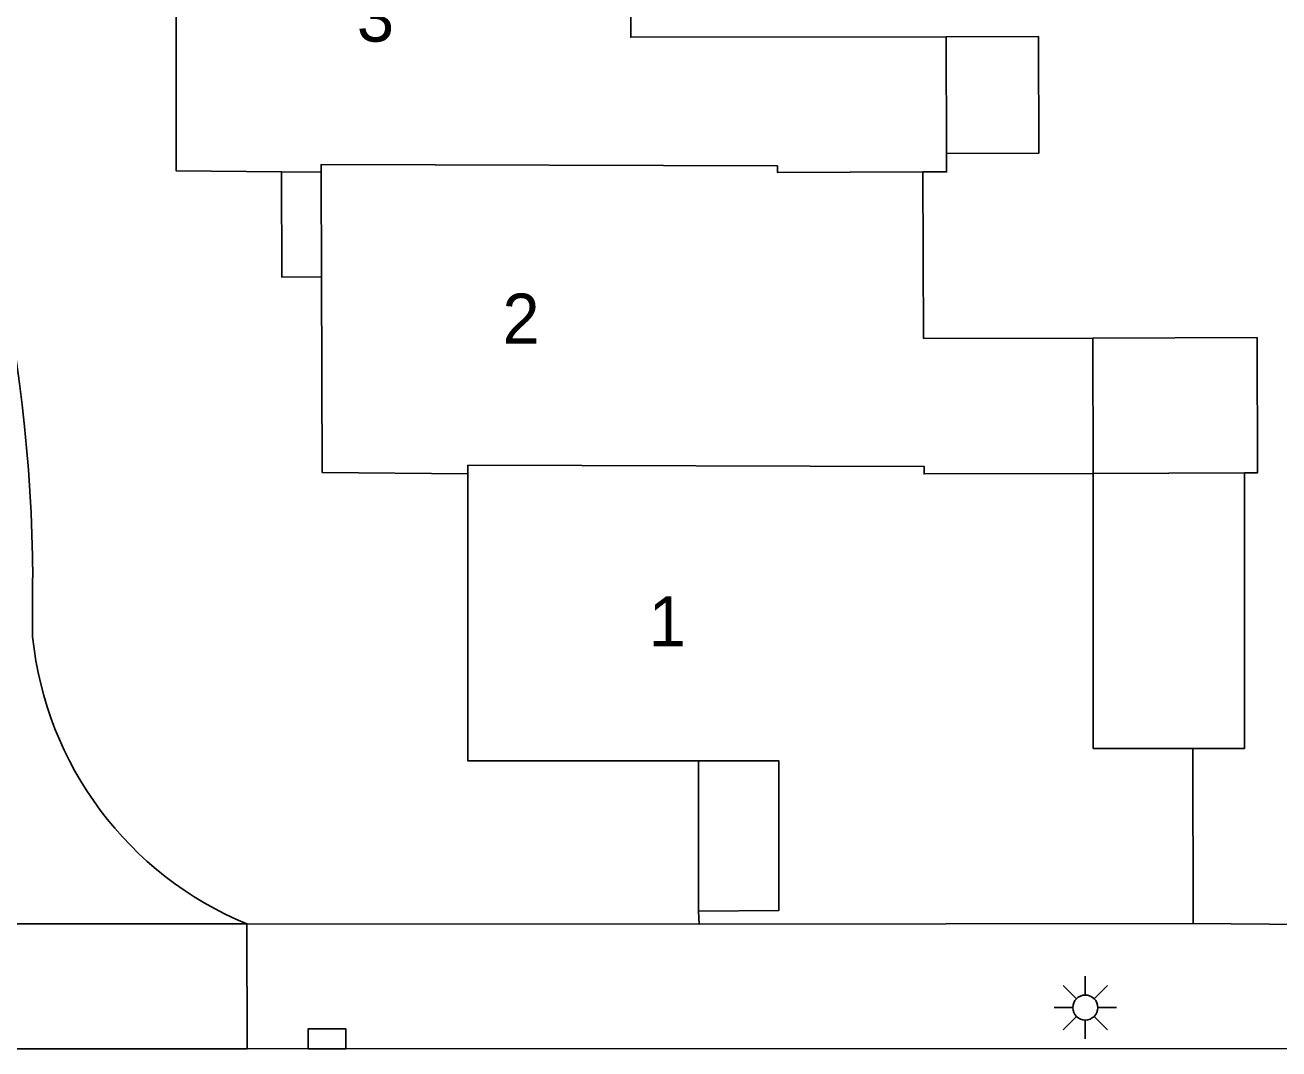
# Model space of a CAD drawing. Extents: x 126000 to 131009, y 393000 to 395500.
# Drawn here: x 130825.7 to 130850.75, y 395453.57 to 395474.01 of the extents above; entities that cross this region are included whole.
import ezdxf

# ---------------------------------------------------------------- set-up
doc = ezdxf.new("R2010")
doc.units = 0
for name, color, linetype in [('gg-afsc-erfafscheiding', 7, 'Continuous'), ('gg-anno-huisnummerreeks BGT', 7, 'Continuous'), ('gg-bbg-gedigitaliseerde bebouwing', 7, 'Continuous'), ('gg-bbg-hoofdgebouw', 7, 'Continuous'), ('gg-bbg-luifel en loopbrug', 7, 'Continuous'), ('gg-bbg-tussenscheiding', 7, 'Continuous'), ('gg-knt-verharding', 7, 'Continuous'), ('gt-grn-weggrens', 7, 'Continuous'), ('gt-symb-kolk', 7, 'Continuous'), ('gt-symb-lichtmast', 7, 'Continuous')]:
    doc.layers.add(name, color=color, linetype=linetype)

# ---------------------------------------------------------------- blocks, each defined once
blk = doc.blocks.new('gt0-KOLK')
at = {"layer": 'gt-symb-kolk'}
blk.add_lwpolyline([(0, 0), (0.375, 0), (0.375, 0.4), (-0.375, 0.4), (-0.375, 0), (0, 0)], dxfattribs=at)
blk = doc.blocks.new('gt0-LMAST')
at = {"layer": 'gt-symb-lichtmast'}
for p, q in [((-0.005, 0.246), (-0.005, 0.621)), ((-0.182, 0.173), (-0.447, 0.438)), ((0.172, 0.173), (0.437, 0.438)), ((-0.255, -0.004), (-0.63, -0.004)), ((-0.182, -0.181), (-0.447, -0.446)), ((0.437, -0.446), (0.172, -0.181)), ((0.245, -0.004), (0.62, -0.004)), ((-0.005, -0.254), (-0.005, -0.629))]:
    blk.add_line(p, q, dxfattribs=at)
blk.add_circle((-0.005, -0.004), 0.25, dxfattribs=at)

msp = doc.modelspace()

# ---------------------------------------------------------------- linework, layer by layer
at = {"layer": 'gg-afsc-erfafscheiding'}
msp.add_line((130849.034, 395456.074), (130858.201, 395456.001), dxfattribs=at)
at = {"layer": 'gg-bbg-gedigitaliseerde bebouwing'}
for p, q in [((130844.1, 395473.78), (130844.109, 395471.449)), ((130843.635, 395471.079), (130843.646, 395467.755)), ((130843.646, 395467.755), (130847.03, 395467.76)), ((130847.04, 395465.06), (130847.03, 395467.76)), ((130849.034, 395456.074), (130849.027, 395459.57))]:
    msp.add_line(p, q, dxfattribs=at)
for points in [[(130837.8, 395477.22), (130837.8, 395473.77), (130844.1, 395473.78)], [(130844.109, 395471.449), (130844.11, 395471.08), (130843.635, 395471.079)], [(130849.027, 395459.57), (130847.04, 395459.57), (130847.04, 395465.06)]]:
    msp.add_lwpolyline(points, dxfattribs=at)
at = {"layer": 'gg-bbg-hoofdgebouw'}
for p, q in [((130830.827, 395471.084), (130831.619, 395471.078)), ((130831.619, 395471.078), (130831.625, 395468.983)), ((130839.156, 395456.319), (130839.167, 395456.059)), ((130839.167, 395456.059), (130849.034, 395456.074))]:
    msp.add_line(p, q, dxfattribs=at)
for points in [[(130828.719, 395474.997), (130828.721, 395471.101), (130830.827, 395471.084)], [(130831.625, 395468.983), (130831.635, 395465.081), (130834.549, 395465.055)], [(130834.549, 395465.055), (130834.548, 395459.32), (130839.151, 395459.323)], [(130839.151, 395459.323), (130840.757, 395459.324), (130840.762, 395456.333), (130839.156, 395456.319)]]:
    msp.add_lwpolyline(points, dxfattribs=at)
at = {"layer": 'gg-bbg-luifel en loopbrug'}
for p, q in [((130847.04, 395465.06), (130850.061, 395465.071)), ((130839.156, 395456.319), (130839.151, 395459.323))]:
    msp.add_line(p, q, dxfattribs=at)
for points in [[(130844.1, 395473.78), (130845.946, 395473.783), (130845.95, 395471.452), (130844.109, 395471.449)], [(130831.625, 395468.983), (130830.83, 395468.981), (130830.827, 395471.084)], [(130850.061, 395465.071), (130850.321, 395465.072), (130850.312, 395467.771), (130847.03, 395467.76)], [(130849.027, 395459.57), (130850.061, 395459.57), (130850.061, 395465.071)]]:
    msp.add_lwpolyline(points, dxfattribs=at)
at = {"layer": 'gg-bbg-tussenscheiding'}
for points in [[(130843.635, 395471.079), (130840.73, 395471.07), (130840.73, 395471.2), (130831.619, 395471.23), (130831.619, 395471.078)], [(130834.549, 395465.055), (130834.549, 395465.223), (130843.66, 395465.2), (130843.66, 395465.05), (130847.04, 395465.06)]]:
    msp.add_lwpolyline(points, dxfattribs=at)
at = {"layer": 'gg-knt-verharding'}
for p, q in [((130825.853, 395461.795), (130825.854, 395462.972)), ((130830.133, 395456.064), (130818.803, 395456.074)), ((130839.167, 395456.059), (130830.133, 395456.064)), ((130830.136, 395453.571), (130818.773, 395453.569)), ((130862.151, 395453.578), (130830.136, 395453.571))]:
    msp.add_line(p, q, dxfattribs=at)
for centre, radius, start, end in [((130795.753, 395462.879), 30.102, 0.1776, 26.5192), ((130832.789, 395462.511), 6.972, 185.8935, 247.6124)]:
    msp.add_arc(centre, radius, start, end, dxfattribs=at)
at = {"layer": 'gt-grn-weggrens'}
msp.add_line((130830.136, 395453.571), (130830.133, 395456.064), dxfattribs=at)

# ---------------------------------------------------------------- block references
at = {"layer": 'gt-symb-kolk', "rotation": 0.05729576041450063}
msp.add_blockref('gt0-KOLK', (130831.735, 395453.571), dxfattribs=at)
at = {"layer": 'gt-symb-lichtmast'}
msp.add_blockref('gt0-LMAST', (130846.886, 395454.399), dxfattribs=at)

# ---------------------------------------------------------------- texts
at = {"layer": 'gg-anno-huisnummerreeks BGT'}
for s, rotation, p in [('3', 0.1, (130832.331, 395473.681)), ('2', 0.2, (130835.24, 395467.649))]:
    msp.add_text(s, height=1, rotation=rotation, dxfattribs=at).set_placement(p)
msp.add_text('1', height=1, dxfattribs=at).set_placement((130838.16, 395461.605))

doc.saveas('drawing.dxf')
